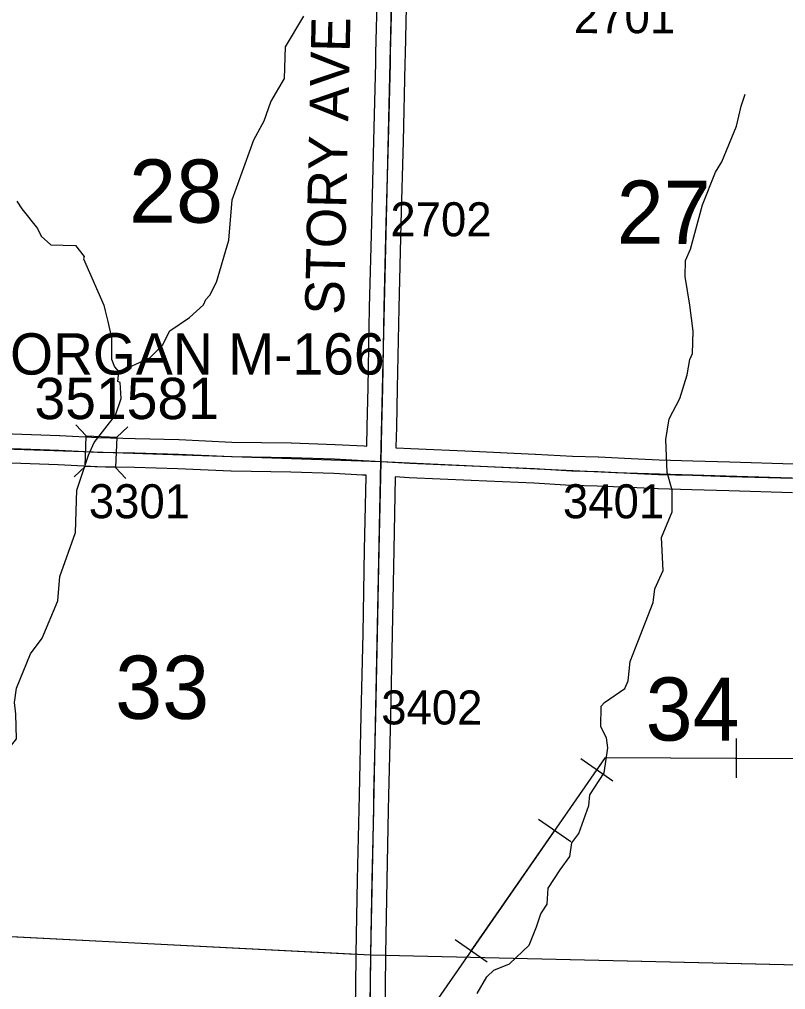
# Model space of a CAD drawing. Extents: x -157.2 to -99.3, y 12.2 to 46.2.
# Drawn here: x -114.881 to -113.305, y 21.971 to 23.968 of the extents above; entities that cross this region are included whole.
import ezdxf

# ---------------------------------------------------------------- set-up
doc = ezdxf.new("R2010")
doc.units = 0
for name, color, linetype in [('tdCoHydroRiver', 7, 'Continuous'), ('tdCoPipe', 7, 'Continuous'), ('tdCoSecRdNmbr', 7, 'Continuous'), ('tdCoSecRdTxt', 7, 'Continuous'), ('tdCoSecRteBand', 7, 'Continuous'), ('tdCoSecRteCL', 7, 'Continuous'), ('tdCoSectLine', 7, 'Continuous'), ('tdCoSectLinePart', 7, 'Continuous'), ('tdCoSectNmbr', 7, 'Continuous'), ('tdCoStrucSec', 7, 'Continuous'), ('tdCoStrucSecCoName', 7, 'Continuous'), ('tdCoStrucSecFHWANum', 7, 'Continuous'), ('tdCoSurfGravel', 7, 'Continuous'), ('tdCoTwpBndry', 7, 'Continuous'), ('tdCoTwpBndryShd', 7, 'Continuous')]:
    doc.layers.add(name, color=color, linetype=linetype)

msp = doc.modelspace()

# ---------------------------------------------------------------- linework, layer by layer
at = {"layer": 'tdCoHydroRiver'}
for points in [[(-114.6765, 23.2427), (-114.6126, 23.271), (-114.5867, 23.2972), (-114.5718, 23.3268), (-114.5316, 23.3541), (-114.5025, 23.3802), (-114.4975, 23.3911), (-114.4894, 23.4004), (-114.4761, 23.4269), (-114.4502, 23.513), (-114.4433, 23.5965), (-114.3991, 23.72), (-114.3776, 23.7589), (-114.364, 23.798), (-114.3359, 23.8462), (-114.3342, 23.9108), (-114.2963, 23.9745)], [(-113.9196, 21.9971), (-113.905, 22.0109), (-113.8731, 22.0243), (-113.8327, 22.0627), (-113.8175, 22.1002), (-113.8089, 22.1268), (-113.7958, 22.147), (-113.7933, 22.1801), (-113.7687, 22.2173), (-113.7491, 22.2452), (-113.7452, 22.2735), (-113.7305, 22.2921), (-113.7101, 22.3499), (-113.7079, 22.372), (-113.6784, 22.417), (-113.6707, 22.4688), (-113.6734, 22.4894), (-113.6854, 22.5118), (-113.6843, 22.5544), (-113.6778, 22.5621), (-113.636, 22.591), (-113.6293, 22.6066), (-113.6251, 22.646), (-113.5778, 22.7678), (-113.5739, 22.7961), (-113.5572, 22.8336), (-113.5602, 22.9015), (-113.5383, 22.9546), (-113.5388, 22.9988), (-113.5489, 23.0353), (-113.5518, 23.1033), (-113.5444, 23.1457), (-113.5229, 23.1877), (-113.5074, 23.2363), (-113.5019, 23.2677), (-113.4968, 23.2802), (-113.4956, 23.3259), (-113.5021, 23.3797), (-113.5117, 23.4384), (-113.5108, 23.4715), (-113.5008, 23.4949), (-113.4763, 23.5858), (-113.4493, 23.6529), (-113.4362, 23.6747), (-113.4059, 23.7481), (-113.3969, 23.7889), (-113.3884, 23.8139)], [(-114.8868, 23.5937), (-114.8762, 23.5776), (-114.8441, 23.5373), (-114.8366, 23.5214), (-114.8165, 23.5035), (-114.7661, 23.5022), (-114.7477, 23.4796), (-114.7494, 23.4749), (-114.7077, 23.3792), (-114.7048, 23.3681), (-114.6991, 23.3458), (-114.6921, 23.3125), (-114.6916, 23.2683), (-114.6857, 23.2524), (-114.6765, 23.2427)], [(-114.9411, 22.4021), (-114.9362, 22.4083), (-114.9327, 22.4208), (-114.9278, 22.4286), (-114.9195, 22.4457), (-114.8869, 22.4875), (-114.8887, 22.5381), (-114.8913, 22.5618), (-114.8873, 22.5917), (-114.8587, 22.6619), (-114.8342, 22.6945), (-114.8022, 22.771), (-114.7978, 22.8213), (-114.7655, 22.912), (-114.7632, 22.9988), (-114.7393, 23.0707), (-114.7276, 23.0972), (-114.6835, 23.1529), (-114.6716, 23.1873), (-114.6739, 23.2205), (-114.6786, 23.2222), (-114.6765, 23.2427)], [(-113.9394, 21.9629), (-113.9196, 21.9971)]]:
    msp.add_lwpolyline(points, dxfattribs=at)
at = {"layer": 'tdCoPipe'}
for p, q in [((-113.4064, 22.4072), (-113.406, 22.4878)), ((-113.6605, 22.4), (-113.7266, 22.4458)), ((-113.7471, 22.275), (-113.8133, 22.321)), ((-113.9187, 22.0277), (-113.9848, 22.0735))]:
    msp.add_line(p, q, dxfattribs=at)
for points in [[(-118.0135, 20.4925), (-116.8811, 20.4395), (-116.5689, 21.0376), (-115.9618, 21.3429), (-115.0979, 21.4144), (-114.7452, 21.9036), (-114.0434, 21.9185), (-113.6754, 22.4491), (-113.0083, 22.4452), (-112.2246, 22.8824), (-112.2109, 23.1173), (-111.4314, 23.427), (-110.9885, 23.4903)], [(-113.6936, 22.4229), (-113.6754, 22.4491), (-113.4062, 22.4475)], [(-113.9518, 22.0506), (-113.7802, 22.298)]]:
    msp.add_lwpolyline(points, dxfattribs=at)
at = {"layer": 'tdCoSecRteBand'}
for points in [[(-114.1666, 23.0896), (-114.1657, 23.1298), (-114.1639, 23.2101), (-114.161, 23.3748), (-114.161, 23.3749), (-114.161, 23.375), (-114.1565, 23.5489), (-114.1565, 23.5489), (-114.1565, 23.5489), (-114.1521, 23.7176), (-114.1482, 23.8782), (-114.1479, 23.8977), (-114.1479, 23.8979), (-114.1479, 23.8981), (-114.1447, 24.0274)], [(-114.0848, 24.0258), (-114.0879, 23.8968), (-114.0882, 23.8772), (-114.0882, 23.877), (-114.0882, 23.8769), (-114.0921, 23.7161), (-114.0921, 23.7161), (-114.0921, 23.716), (-114.0966, 23.5474), (-114.101, 23.3736), (-114.1039, 23.209), (-114.1039, 23.209), (-114.1039, 23.2089), (-114.1057, 23.1285), (-114.1057, 23.1285), (-114.1057, 23.1284), (-114.1067, 23.0871), (-114.1067, 23.0861), (-114.1057, 23.086), (-114.0764, 23.0843), (-113.9494, 23.0789), (-113.9494, 23.0789), (-113.9493, 23.0789), (-113.8204, 23.0732), (-113.8201, 23.0732), (-113.8199, 23.0732), (-113.7437, 23.0685), (-113.691, 23.0673), (-113.6907, 23.0673), (-113.6903, 23.0673), (-113.6227, 23.0641), (-113.5653, 23.0614), (-113.4961, 23.0594), (-113.496, 23.0594), (-113.496, 23.0594), (-113.4201, 23.0572), (-113.4201, 23.0572), (-113.42, 23.0572), (-113.2889, 23.0532)], [(-114.9346, 23.1159), (-114.7989, 23.1112), (-114.7987, 23.1112), (-114.7984, 23.1112), (-114.7195, 23.107), (-114.6433, 23.1055), (-114.6431, 23.1055), (-114.643, 23.1055), (-114.5532, 23.1028), (-114.553, 23.1028), (-114.5527, 23.1028), (-114.4442, 23.0979), (-114.3219, 23.0962), (-114.3215, 23.0962), (-114.3212, 23.0961), (-114.2319, 23.0929), (-114.2317, 23.0929), (-114.2315, 23.0929), (-114.1723, 23.09), (-114.1722, 23.09), (-114.1721, 23.0899), (-114.1666, 23.0896)], [(-114.1903, 21.8761), (-114.1884, 22.0375), (-114.1884, 22.0376), (-114.1883, 22.0377), (-114.1882, 22.0451), (-114.1856, 22.1972), (-114.1856, 22.1973), (-114.1856, 22.1974), (-114.1824, 22.3418), (-114.1819, 22.3718), (-114.1819, 22.3719), (-114.1819, 22.3721), (-114.178, 22.535), (-114.1743, 22.7036), (-114.1713, 22.8769), (-114.1713, 22.877), (-114.1713, 22.877), (-114.1681, 23.0267), (-114.1681, 23.0267), (-114.1681, 23.0268), (-114.1681, 23.0296), (-114.1755, 23.03), (-114.2343, 23.033), (-114.323, 23.0362), (-114.4455, 23.0379), (-114.446, 23.0379), (-114.4465, 23.0379), (-114.5552, 23.0428), (-114.6446, 23.0455), (-114.7211, 23.047), (-114.7216, 23.047), (-114.7221, 23.0471), (-114.8013, 23.0512), (-114.9364, 23.0559)], [(-113.2907, 22.9933), (-113.4218, 22.9972), (-113.4978, 22.9994), (-113.5673, 23.0014), (-113.5676, 23.0014), (-113.5679, 23.0014), (-113.6256, 23.0041), (-113.6256, 23.0041), (-113.6256, 23.0041), (-113.6928, 23.0073), (-113.7457, 23.0086), (-113.7462, 23.0086), (-113.7468, 23.0086), (-113.8233, 23.0133), (-113.952, 23.0189), (-114.0792, 23.0244), (-114.0794, 23.0244), (-114.0797, 23.0244), (-114.1081, 23.0261), (-114.1081, 23.0254), (-114.1113, 22.8758), (-114.1143, 22.7025), (-114.1143, 22.7024), (-114.1143, 22.7024), (-114.118, 22.5337), (-114.118, 22.5336), (-114.118, 22.5336), (-114.1219, 22.3707), (-114.1224, 22.3407), (-114.1224, 22.3407), (-114.1224, 22.3406), (-114.1256, 22.1961), (-114.1282, 22.0441), (-114.1284, 22.0367), (-114.1303, 21.8753)]]:
    msp.add_lwpolyline(points, dxfattribs=at)
at = {"layer": 'tdCoSecRteCL'}
for points in [[(-114.1374, 23.0578), (-114.1357, 23.1291), (-114.1339, 23.2095), (-114.131, 23.3743), (-114.1265, 23.5481), (-114.1221, 23.7168), (-114.1182, 23.8776), (-114.1179, 23.8973), (-114.1147, 24.0283), (-114.114, 24.0566)], [(-115.1373, 23.0917), (-115.0735, 23.0889), (-114.9356, 23.0859), (-114.8, 23.0812), (-114.7206, 23.077), (-114.6439, 23.0755), (-114.5541, 23.0728), (-114.4451, 23.0679), (-114.3223, 23.0662), (-114.233, 23.063), (-114.1738, 23.06), (-114.1374, 23.0578)], [(-114.1603, 21.8756), (-114.1584, 22.0372), (-114.1582, 22.0446), (-114.1556, 22.1967), (-114.1524, 22.3412), (-114.1519, 22.3713), (-114.148, 22.5343), (-114.1443, 22.703), (-114.1413, 22.8764), (-114.1381, 23.0261), (-114.1374, 23.0578)], [(-114.1374, 23.0578), (-114.0779, 23.0543), (-113.9507, 23.0489), (-113.8217, 23.0432), (-113.745, 23.0385), (-113.6917, 23.0373), (-113.6241, 23.0341), (-113.5664, 23.0314), (-113.4969, 23.0294), (-113.4209, 23.0272), (-113.2898, 23.0233), (-113.1581, 23.0198), (-113.1327, 23.0191)]]:
    msp.add_lwpolyline(points, dxfattribs=at)
at = {"layer": 'tdCoSectLine'}
for points in [[(-114.1377, 23.0578), (-114.1144, 24.0566)], [(-115.1377, 23.0917), (-114.1377, 23.0578)], [(-114.1586, 22.0428), (-114.1377, 23.0578)], [(-114.1377, 23.0578), (-113.6553, 23.0352), (-113.1331, 23.0191)], [(-115.1566, 22.0935), (-114.1586, 22.0428)], [(-114.1716, 21.0664), (-114.1586, 22.0428)], [(-114.1586, 22.0428), (-113.1614, 22.0193)]]:
    msp.add_lwpolyline(points, dxfattribs=at)
at = {"layer": 'tdCoSectLinePart'}
for points in [[(-115.1267, 22.092), (-114.1886, 22.0443)], [(-114.1286, 22.0421), (-113.1913, 22.02)]]:
    msp.add_lwpolyline(points, dxfattribs=at)
at = {"layer": 'tdCoStrucSec'}
for p, q in [((-114.7436, 23.1104), (-114.765, 23.1333)), ((-114.6811, 23.1082), (-114.6582, 23.1295)), ((-114.7459, 23.0478), (-114.7688, 23.0265)), ((-114.6833, 23.0456), (-114.662, 23.0227))]:
    msp.add_line(p, q, dxfattribs=at)
msp.add_lwpolyline([(-114.7436, 23.1104), (-114.6811, 23.1082), (-114.6833, 23.0456), (-114.7459, 23.0478)], close=True, dxfattribs=at)
at = {"layer": 'tdCoSurfGravel'}
for points in [[(-114.1582, 22.0446), (-114.1556, 22.1967), (-114.1524, 22.3412), (-114.1519, 22.3713), (-114.148, 22.5343), (-114.1443, 22.703), (-114.1413, 22.8764), (-114.1381, 23.0261), (-114.1374, 23.0578), (-114.1357, 23.1291), (-114.1339, 23.2095), (-114.131, 23.3743), (-114.1265, 23.5481), (-114.1221, 23.7168), (-114.1182, 23.8776), (-114.1179, 23.8973), (-114.1147, 24.0283), (-114.114, 24.0566)], [(-115.1373, 23.0917), (-115.0735, 23.0889), (-114.9356, 23.0859), (-114.8, 23.0812), (-114.7206, 23.077), (-114.6439, 23.0755), (-114.5541, 23.0728), (-114.4451, 23.0679), (-114.3223, 23.0662), (-114.233, 23.063), (-114.1738, 23.06), (-114.1374, 23.0578), (-114.0779, 23.0543), (-113.9507, 23.0489), (-113.8217, 23.0432), (-113.745, 23.0385), (-113.6917, 23.0373), (-113.6241, 23.0341), (-113.5664, 23.0314), (-113.4969, 23.0294), (-113.4209, 23.0272), (-113.2898, 23.0233), (-113.1581, 23.0198), (-113.1327, 23.0191)], [(-114.1823, 20.5571), (-114.1786, 20.5615), (-114.1749, 20.5704), (-114.1736, 20.6083), (-114.1731, 20.7213), (-114.1714, 20.8803), (-114.1714, 20.9829), (-114.1712, 21.0397), (-114.1712, 21.139), (-114.1699, 21.211), (-114.1685, 21.3343), (-114.1672, 21.3908), (-114.1655, 21.4845), (-114.1653, 21.5563), (-114.1628, 21.7176), (-114.1603, 21.8756), (-114.1584, 22.0372), (-114.1582, 22.0446)]]:
    msp.add_lwpolyline(points, dxfattribs=at)
at = {"layer": 'tdCoTwpBndry'}
for points in [[(-115.1266, 22.092), (-114.1886, 22.0443)], [(-114.1286, 22.0421), (-113.1913, 22.02)]]:
    msp.add_lwpolyline(points, dxfattribs=at)
at = {"layer": 'tdCoTwpBndryShd'}
msp.add_lwpolyline([(-125.0483, 22.3984), (-124.554, 22.3852), (-124.0606, 22.3578), (-123.0724, 22.3134), (-122.1211, 22.3071), (-121.1195, 22.2678), (-120.4063, 22.2426), (-120.1253, 22.2221), (-119.121, 22.2109), (-118.1244, 22.1878), (-117.128, 22.1568), (-116.1565, 22.1258), (-115.1566, 22.0935), (-114.1586, 22.0428), (-113.1614, 22.0193), (-112.1541, 22.0054), (-111.156, 21.9765)], dxfattribs=at)

# ---------------------------------------------------------------- texts
at = {"layer": 'tdCoSecRdNmbr'}
for s, rotation, p in [('2701', 359.9134, (-113.7407, 23.9393)), ('2702', 359.9131, (-114.1182, 23.5215)), ('3301', 359.9127, (-114.7385, 22.9412)), ('3401', 359.9134, (-113.7632, 22.9411)), ('3402', 359.9132, (-114.137, 22.5169))]:
    msp.add_text(s, height=0.07, rotation=rotation, dxfattribs=at).set_placement(p)
at = {"layer": 'tdCoSecRdTxt'}
msp.add_text('STORY AVE', height=0.08, rotation=88.7083, dxfattribs=at).set_placement((-114.214, 23.3591))
at = {"layer": 'tdCoSectNmbr'}
for s, rotation, p in [('28', 359.9127, (-114.6557, 23.5494)), ('27', 359.9135, (-113.6527, 23.5059)), ('33', 359.9127, (-114.6843, 22.5284)), ('34', 359.9135, (-113.5932, 22.4836))]:
    msp.add_text(s, height=0.13, rotation=rotation, dxfattribs=at).set_placement(p)
at = {"layer": 'tdCoStrucSecCoName'}
msp.add_text('MORGAN M-166', height=0.085, dxfattribs=at).set_placement((-114.9951, 23.2367))
at = {"layer": 'tdCoStrucSecFHWANum'}
msp.add_text('351581', height=0.085, dxfattribs=at).set_placement((-114.8502, 23.1451))

doc.saveas('drawing.dxf')
